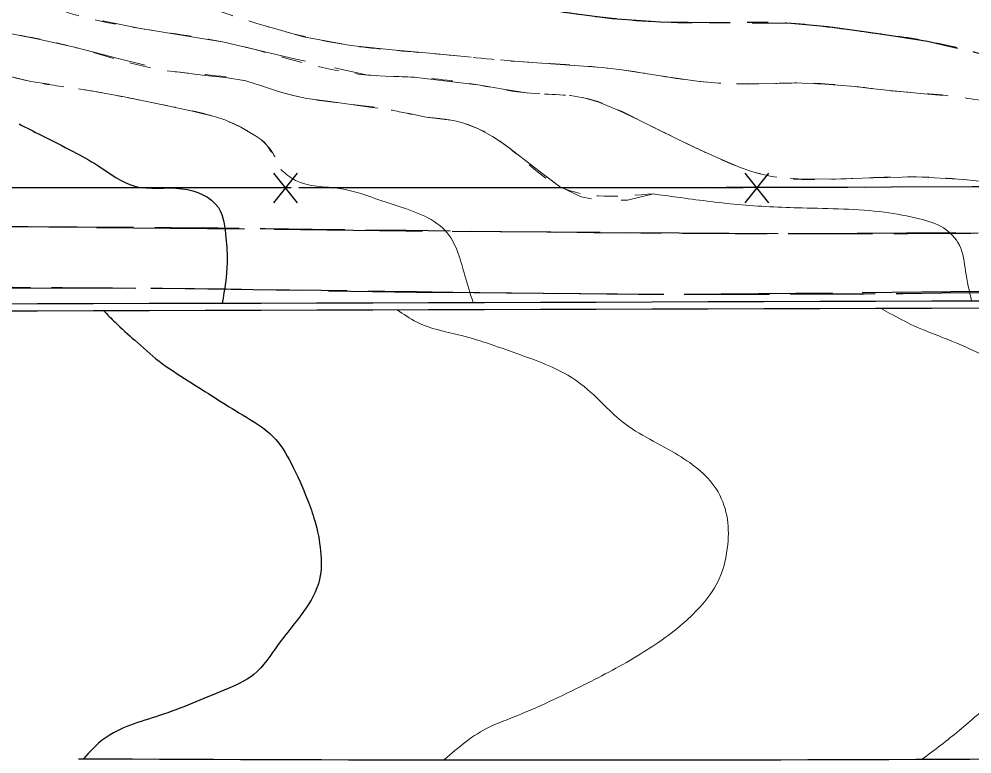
# Model space of a CAD drawing. Extents: x 2362213 to 2366494, y 6968794 to 6978110.
# Drawn here: x 2363001.5 to 2363130.1, y 6976461.4 to 6976560.6 of the extents above; entities that cross this region are included whole.
import ezdxf

# ---------------------------------------------------------------- set-up
doc = ezdxf.new("R2010")
doc.units = 0
doc.header["$LTSCALE"] = 1.9
for name, pattern in [('LONG_DASH_SHORT_DASH', [9.9, 6, -1.2, 1.5, -1.2]), ('LONG_DASHED', [7.5, 6, -1.5]), ('SHORT_DASHED', [2.7, 1.5, -1.2])]:
    doc.linetypes.add(name, pattern=pattern)
for name, color, linetype, lineweight in [('17', 7, 'Continuous', 25), ('2', 7, 'Continuous', 25), ('3', 7, 'Continuous', 25), ('31', 7, 'Continuous', 25), ('32', 7, 'Continuous', 25), ('35', 7, 'Continuous', 13), ('36', 7, 'Continuous', 13)]:
    doc.layers.add(name, color=color, linetype=linetype, lineweight=lineweight)

msp = doc.modelspace()

# ---------------------------------------------------------------- linework, layer by layer
at = {"layer": '17'}
for p, q in [((2363035.808, 6976539.803), (2363039.016, 6976535.804)), ((2363039.008, 6976539.804), (2363035.816, 6976535.803)), ((2363102.611, 6976539.819), (2363099.409, 6976535.819)), ((2363099.411, 6976539.819), (2363102.609, 6976535.819)), ((2363035.607, 6976537.821), (2362975.604, 6976537.81)), ((2363099.209, 6976537.847), (2363039.207, 6976537.826))]:
    msp.add_line(p, q, dxfattribs=at)
at = {"layer": '17', "linetype": 'LONG_DASH_SHORT_DASH'}
msp.add_lwpolyline([(2363245.011, 6976538.455), (2363108.32, 6976537.854), (2362926.732, 6976537.794), (2362819.463, 6976538.203), (2362817.808, 6976603.84), (2362813.746, 6976724.698), (2362811.45, 6976831.43), (2362698.715, 6976832.467), (2362674.221, 6976833.813), (2362615.345, 6976833.113)], dxfattribs=at)
at = {"layer": '17'}
msp.add_lwpolyline([(2363162.81, 6976538.093), (2363108.32, 6976537.854), (2363102.809, 6976537.851)], dxfattribs=at)
at = {"layer": '2'}
for centre, radius, start, end in [((2362252.283, 7244149.928), 267628.783, 270.10927, 270.21258), ((2362252.283, 7244149.928), 267629.743, 270.10927, 270.21258), ((2363074.773, 6988792.679), 12332.043, 269.69664, 270.78069)]:
    msp.add_arc(centre, radius, start, end, dxfattribs=at)
at = {"layer": '3'}
for p, q in [((2363011.896, 6976532.495), (2363031.899, 6976532.276)), ((2363059.904, 6976531.982), (2363079.906, 6976531.833)), ((2363083.907, 6976531.801), (2363103.909, 6976531.661)), ((2363107.908, 6976531.679), (2363127.909, 6976531.81)), ((2363015.235, 6976524.246), (2362995.234, 6976524.285)), ((2363087.236, 6976523.451), (2363067.233, 6976523.611)), ((2363111.235, 6976523.63), (2363091.236, 6976523.449))]:
    msp.add_line(p, q, dxfattribs=at)
for points in [[(2362987.895, 6976532.507), (2363002.975, 6976532.59), (2363007.896, 6976532.537)], [(2363035.9, 6976532.234), (2363053.683, 6976532.033), (2363055.903, 6976532.014)], [(2363039.229, 6976523.954), (2363020.845, 6976524.229), (2363019.235, 6976524.234)], [(2363063.233, 6976523.643), (2363055.092, 6976523.715), (2363043.23, 6976523.892)], [(2363135.234, 6976523.858), (2363131.234, 6976523.82), (2363115.235, 6976523.668)]]:
    msp.add_lwpolyline(points, dxfattribs=at)
at = {"layer": '3', "linetype": 'LONG_DASHED'}
for points in [[(2362751.138, 6976547.873), (2362749.936, 6976539.641), (2362749.901, 6976538.111), (2362749.958, 6976533.201), (2362751.954, 6976532.51), (2362784.68, 6976532.012), (2362827.689, 6976532.341), (2362894.126, 6976531.924), (2363002.975, 6976532.59), (2363104.4, 6976531.656), (2363172.428, 6976532.104), (2363245.057, 6976532.565)], [(2363245.23, 6976524.887), (2363173.133, 6976524.219), (2363089.346, 6976523.431), (2363020.845, 6976524.229), (2362912.679, 6976524.44), (2362827.338, 6976525.167), (2362771.397, 6976523.824), (2362760.325, 6976522.968)]]:
    msp.add_spline(points, degree=3, dxfattribs=at)
at = {"layer": '31'}
for points in [[(2363001.463, 6976546.446), (2363004.448, 6976544.934), (2363008.769, 6976542.726), (2363012.077, 6976540.837), (2363017.074, 6976538.045), (2363023.447, 6976537.705), (2363028.362, 6976535.152), (2363029.38, 6976531.102), (2363029.552, 6976527.733), (2363028.884, 6976522.276)], [(2363012.873, 6976521.263), (2363014.428, 6976519.689), (2363017.082, 6976517.264), (2363020.369, 6976514.435), (2363024.284, 6976511.802), (2363031.608, 6976507.202), (2363035.766, 6976504.251), (2363038.171, 6976500.683), (2363040.388, 6976495.745), (2363041.375, 6976492.914), (2363042.154, 6976488.821), (2363042.02, 6976484.99), (2363039.871, 6976480.669), (2363036.443, 6976476.215), (2363033.172, 6976472.185), (2363029.142, 6976470.057), (2363020.404, 6976466.623), (2363012.943, 6976463.492), (2363010.139, 6976460.805)]]:
    msp.add_spline(points, degree=3, dxfattribs=at)
at = {"layer": '32'}
for points in [[(2363068.561, 6976562.706), (2363069.122, 6976562.602), (2363075.023, 6976561.548), (2363081.501, 6976560.659), (2363088.026, 6976560.231), (2363091.766, 6976560.167), (2363095.507, 6976560.123), (2363096.387, 6976560.121)], [(2363100.388, 6976560.099), (2363100.597, 6976560.101), (2363105.679, 6976560.04), (2363110.603, 6976559.606), (2363115.51, 6976558.903), (2363119.795, 6976558.304), (2363124.062, 6976557.634), (2363128.112, 6976556.683)]]:
    msp.add_lwpolyline(points, dxfattribs=at)
at = {"layer": '32', "linetype": 'SHORT_DASHED'}
msp.add_spline([(2362826.653, 6976679.008), (2362827.461, 6976672.895), (2362827.857, 6976664.869), (2362829.465, 6976653.484), (2362831.238, 6976640.57), (2362833.357, 6976637.55), (2362837.397, 6976635.428), (2362840.572, 6976635.038), (2362849.384, 6976638.023), (2362853.85, 6976639.435), (2362860.589, 6976641.789), (2362862.51, 6976640.648), (2362862.455, 6976636.987), (2362857.354, 6976632.678), (2362851.411, 6976626.781), (2362847.406, 6976623.123), (2362849.952, 6976617.257), (2362856.094, 6976610.655), (2362863.382, 6976604.674), (2362867.633, 6976602.525), (2362872.094, 6976602.467), (2362880.954, 6976601.281), (2362886.742, 6976598.466), (2362892.98, 6976592.426), (2362901.02, 6976584.992), (2362909.787, 6976583.415), (2362918.413, 6976581.727), (2362927.95, 6976582.158), (2362942.13, 6976581.133), (2362957.372, 6976581.008), (2362972.038, 6976580.448), (2362978.647, 6976580.541), (2362990.001, 6976580.159), (2363007.276, 6976575.613), (2363017.783, 6976573.793), (2363027.899, 6976571.099), (2363040.974, 6976567.483), (2363054.318, 6976565.091), (2363063.222, 6976563.655), (2363075.023, 6976561.548), (2363088.026, 6976560.231), (2363095.507, 6976560.123), (2363105.679, 6976560.04), (2363115.51, 6976558.903), (2363124.062, 6976557.634), (2363138.674, 6976554.333), (2363147.242, 6976553.515), (2363153.838, 6976553.088)], degree=3, dxfattribs=at)
at = {"layer": '35'}
for points in [[(2363036.793, 6976540.293), (2363038.767, 6976538.831), (2363044.778, 6976537.729), (2363050.303, 6976536.131), (2363055.772, 6976534.183), (2363058.942, 6976532.113), (2363060.743, 6976528.95), (2363061.63, 6976526.009), (2363062.745, 6976522.368)], [(2363087.077, 6976537.001), (2363090.251, 6976536.572), (2363098.451, 6976535.58), (2363107.157, 6976535.112), (2363118.272, 6976534.528), (2363122.98, 6976533.643), (2363126.213, 6976532.414), (2363128.376, 6976530.084), (2363129.209, 6976526.592), (2363130.017, 6976522.579)], [(2363117.715, 6976521.581), (2363118.982, 6976520.894), (2363122.248, 6976519.215), (2363126.074, 6976517.652), (2363131.195, 6976515.45), (2363139.484, 6976511.299), (2363144.062, 6976508.423), (2363146.732, 6976505.238), (2363150.896, 6976498.666), (2363151.958, 6976494.197), (2363152.048, 6976488.948), (2363150.823, 6976484.226), (2363146.655, 6976479.765), (2363139.809, 6976474.061), (2363133.119, 6976468.717), (2363128.329, 6976464.591), (2363123.345, 6976460.733)], [(2363052.504, 6976521.38), (2363055.11, 6976519.726), (2363061.159, 6976517.894), (2363069.143, 6976515.29), (2363076.374, 6976512.018), (2363079.842, 6976509.091), (2363082.467, 6976506.596), (2363090, 6976502.007), (2363095.556, 6976497.21), (2363096.98, 6976493.614), (2363097.118, 6976489.715), (2363095.952, 6976485.063), (2363091.436, 6976479.379), (2363084.842, 6976474.627), (2363077.2, 6976470.514), (2363067.531, 6976466.152), (2363064.981, 6976465.098), (2363058.813, 6976460.649)]]:
    msp.add_spline(points, degree=3, dxfattribs=at)
at = {"layer": '36'}
for points in [[(2362991.132, 6976560.179), (2362991.812, 6976560.075), (2362998.784, 6976558.922), (2363003.864, 6976557.91), (2363008.925, 6976556.788), (2363015.039, 6976555.246), (2363018.498, 6976554.359)], [(2363012.681, 6976560.354), (2363012.932, 6976560.296), (2363017.611, 6976559.351), (2363023.39, 6976558.406), (2363029.159, 6976557.481), (2363038.822, 6976555.183), (2363040.124, 6976554.895)], [(2363034.859, 6976559.625), (2363039.833, 6976558.182), (2363046.254, 6976557.034), (2363051.81, 6976556.466), (2363057.375, 6976555.929), (2363062.48, 6976555.458)], [(2362977.854, 6976555.692), (2362980.026, 6976555.503), (2362985.46, 6976555.075), (2362990.895, 6976554.636), (2362993.818, 6976554.264), (2362996.723, 6976553.732), (2362999.891, 6976552.942), (2363003.058, 6976552.182), (2363005.522, 6976551.795)], [(2363066.464, 6976555.086), (2363068.846, 6976554.859), (2363074.51, 6976554.482), (2363080.174, 6976554.056), (2363082.798, 6976553.731), (2363085.411, 6976553.356), (2363089.187, 6976552.772), (2363092.982, 6976552.208), (2363094.283, 6976552.101)], [(2363044.033, 6976554.032), (2363048.522, 6976553.045), (2363051.624, 6976552.864), (2363054.725, 6976552.744), (2363059.211, 6976552.237), (2363063.686, 6976551.659), (2363066.811, 6976551.149), (2363069.936, 6976550.629), (2363071.767, 6976550.516)], [(2363022.407, 6976553.516), (2363026.602, 6976552.986), (2363029.345, 6976552.722), (2363032.049, 6976552.248), (2363034.326, 6976551.54), (2363036.593, 6976550.801), (2363038.438, 6976550.299), (2363040.302, 6976549.896), (2363043.146, 6976549.504), (2363045.989, 6976549.131), (2363049.114, 6976548.68), (2363049.895, 6976548.568)], [(2363009.478, 6976551.183), (2363012.453, 6976550.671), (2363015.659, 6976550.092), (2363018.705, 6976549.481), (2363021.741, 6976548.85), (2363024.858, 6976548.159), (2363027.955, 6976547.399), (2363029.37, 6976546.942), (2363031.399, 6976545.991), (2363033.37, 6976544.859), (2363034.185, 6976544.297), (2363034.558, 6976543.971), (2363034.892, 6976543.595), (2363035.531, 6976542.651)], [(2363098.276, 6976551.879), (2363100.676, 6976551.841), (2363103.396, 6976551.917), (2363106.106, 6976551.973), (2363110.197, 6976551.822), (2363114.29, 6976551.501), (2363116.423, 6976551.241), (2363118.545, 6976550.992), (2363123.129, 6976550.575), (2363126.193, 6976550.294)], [(2363075.76, 6976550.274), (2363075.89, 6976550.265), (2363077.853, 6976549.944), (2363079.729, 6976549.382), (2363082.43, 6976548.278), (2363085.071, 6976547.013), (2363087.604, 6976545.756), (2363090.136, 6976544.5), (2363092.778, 6976543.236), (2363095.44, 6976541.991), (2363098.794, 6976540.553), (2363100.519, 6976539.969), (2363101.572, 6976539.699)], [(2363053.842, 6976547.905), (2363054.332, 6976547.81), (2363056.427, 6976547.38), (2363058.259, 6976547.137), (2363060.092, 6976546.895), (2363061.485, 6976546.558), (2363063.492, 6976545.806), (2363065.382, 6976544.764), (2363066.529, 6976543.986), (2363067.647, 6976543.177), (2363071.022, 6976540.589), (2363074.427, 6976538.011), (2363077.34, 6976536.609), (2363078.723, 6976536.332)], [(2363105.528, 6976539.147), (2363106.599, 6976539.027), (2363110.909, 6976538.978), (2363116.737, 6976539.174), (2363122.567, 6976539.299), (2363129.001, 6976538.961), (2363133.485, 6976538.473)], [(2363082.706, 6976536.15), (2363083.566, 6976536.158), (2363087.107, 6976537.032)]]:
    msp.add_lwpolyline(points, dxfattribs=at)
at = {"layer": '36', "linetype": 'SHORT_DASHED'}
for points in [[(2362823.214, 6976676.815), (2362824.017, 6976671.232), (2362825.079, 6976664.672), (2362826.494, 6976650.575), (2362830.262, 6976639.09), (2362832.203, 6976633.799), (2362833.017, 6976633.326), (2362837.35, 6976626.697), (2362840.97, 6976619.522), (2362845.073, 6976614), (2362851.662, 6976607.723), (2362860.019, 6976598.582), (2362865.582, 6976595.285), (2362872.54, 6976593.431), (2362878.283, 6976593.046), (2362884.79, 6976593.488), (2362886.21, 6976593.441), (2362891.39, 6976590.339), (2362897.443, 6976584.778), (2362901.553, 6976582.627), (2362908.425, 6976576.222), (2362915.493, 6976574.439), (2362924.54, 6976574.675), (2362935.459, 6976574.919), (2362947.217, 6976575.071), (2362957.492, 6976574.709), (2362971.837, 6976574.216), (2362981.538, 6976573.108), (2362990.75, 6976571.926), (2363001.807, 6976570.221), (2363013.572, 6976566.613), (2363022.891, 6976563.551), (2363033.565, 6976560.003), (2363046.254, 6976557.034), (2363057.375, 6976555.929), (2363068.846, 6976554.859), (2363080.174, 6976554.056), (2363085.411, 6976553.356), (2363092.982, 6976552.208), (2363100.676, 6976551.841), (2363106.106, 6976551.973), (2363114.29, 6976551.501), (2363118.545, 6976550.992), (2363127.714, 6976550.159), (2363134.943, 6976549.178), (2363138.245, 6976548.999), (2363144.956, 6976547.903), (2363153.772, 6976545.256), (2363162.847, 6976543.613)], [(2362819.703, 6976660.081), (2362821.08, 6976655.094), (2362823.629, 6976645.748), (2362825.93, 6976638.379), (2362827.376, 6976633.533), (2362829.498, 6976627.973), (2362833.447, 6976619.73), (2362838.858, 6976613.431), (2362843.859, 6976608.129), (2362851.784, 6976601.184), (2362857.898, 6976594.472), (2362864.838, 6976588.377), (2362869.367, 6976586.34), (2362876.19, 6976585.975), (2362884.441, 6976586.034), (2362890.613, 6976583.743), (2362898.644, 6976578.329), (2362903.804, 6976574.148), (2362915.617, 6976567.719), (2362920.593, 6976568.096), (2362927.541, 6976568.403), (2362937.389, 6976568.616), (2362948.586, 6976568.904), (2362959.658, 6976568.869), (2362977.923, 6976567.332), (2362988.651, 6976566.595), (2362998.118, 6976564.795), (2363008.281, 6976561.402), (2363017.611, 6976559.351), (2363029.159, 6976557.481), (2363048.522, 6976553.045), (2363054.725, 6976552.744), (2363063.686, 6976551.659), (2363069.936, 6976550.629), (2363077.853, 6976549.944), (2363085.071, 6976547.013), (2363090.136, 6976544.5), (2363095.44, 6976541.991), (2363102.304, 6976539.516), (2363110.909, 6976538.978), (2363122.567, 6976539.299), (2363135.427, 6976538.262)], [(2362816.69, 6976644.571), (2362818.116, 6976640.845), (2362821.263, 6976634.884), (2362822.788, 6976631.219), (2362825.286, 6976626.153), (2362829.828, 6976619.595), (2362834.816, 6976613.493), (2362839.318, 6976609.195), (2362847.25, 6976598.55), (2362857.201, 6976590.985), (2362866.051, 6976584.849), (2362873.517, 6976580.05), (2362884.388, 6976577.883), (2362889.492, 6976576.522), (2362894.652, 6976574.391), (2362902.704, 6976567.826), (2362910.122, 6976563.928), (2362918.685, 6976563.679), (2362923.735, 6976563.627), (2362935.816, 6976563.722), (2362946.873, 6976563.927), (2362953.275, 6976563.908), (2362963.21, 6976563.403), (2362973.768, 6976562.624), (2362984.822, 6976561.129), (2362998.784, 6976558.922), (2363008.925, 6976556.788), (2363021.155, 6976553.674), (2363032.049, 6976552.248), (2363036.593, 6976550.801), (2363040.302, 6976549.896), (2363045.989, 6976549.131), (2363052.239, 6976548.21), (2363056.427, 6976547.38), (2363060.092, 6976546.895), (2363065.382, 6976544.764), (2363067.647, 6976543.177), (2363074.427, 6976538.011), (2363087.107, 6976537.032)], [(2362818.191, 6976615.094), (2362820.61, 6976614.197), (2362825.171, 6976612.02), (2362832.047, 6976607.036), (2362839.009, 6976601.702), (2362845.853, 6976595.077), (2362853.263, 6976587.637), (2362858.443, 6976582.446), (2362864.337, 6976577.962), (2362870.79, 6976575.544), (2362878.827, 6976573.71), (2362885.333, 6976572.132), (2362891.977, 6976568.564), (2362897.207, 6976564.415), (2362903.786, 6976560.227), (2362912.74, 6976559.982), (2362920.353, 6976558.695), (2362929.41, 6976557.931), (2362940.806, 6976557.409), (2362951.625, 6976557.582), (2362961.226, 6976557.514), (2362970.857, 6976556.306), (2362980.026, 6976555.503), (2362990.895, 6976554.636), (2362996.723, 6976553.732), (2363003.058, 6976552.182), (2363009.238, 6976551.221), (2363015.659, 6976550.092), (2363021.741, 6976548.85), (2363027.955, 6976547.399), (2363033.37, 6976544.859), (2363034.892, 6976543.595), (2363036.833, 6976540.293)]]:
    msp.add_spline(points, degree=3, dxfattribs=at)

doc.saveas('drawing.dxf')
